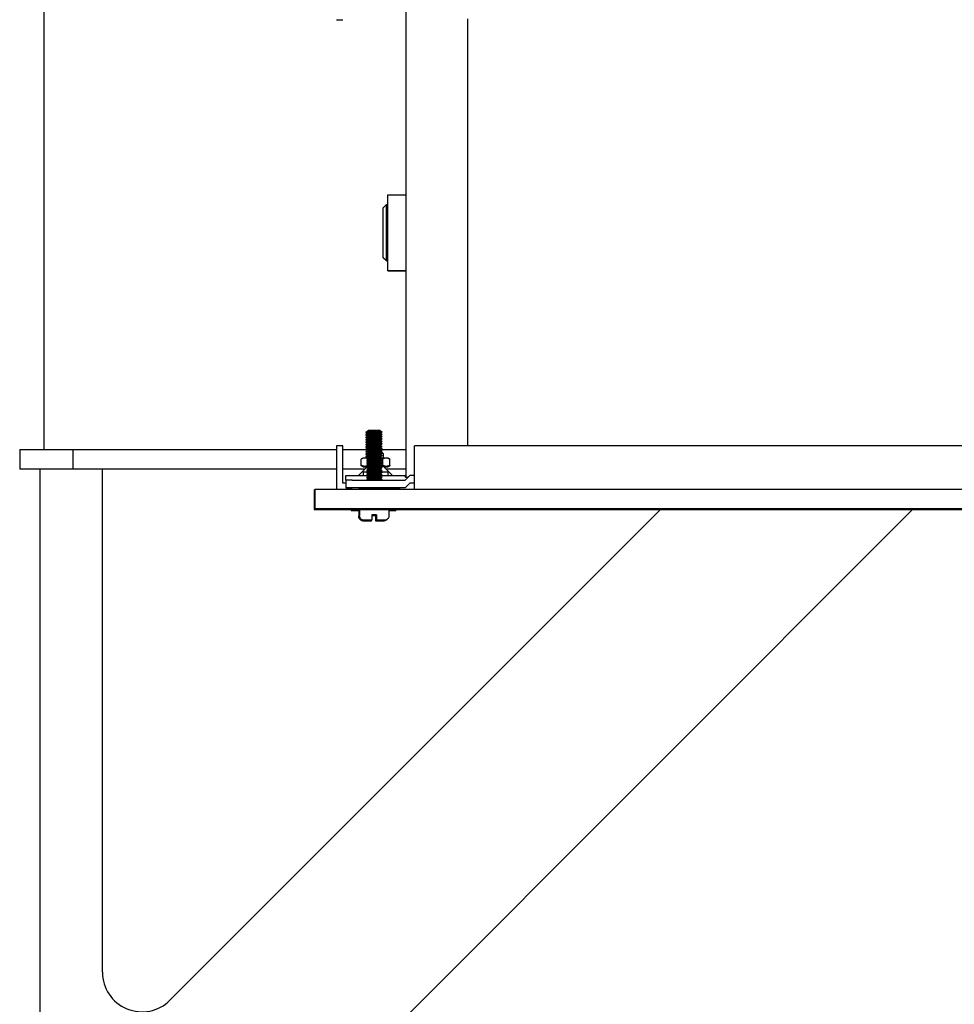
# Model space of a CAD drawing. Extents: x 1 to 669, y 0 to 417.
# Tile 279 of 297: x 583 to 595, y 238 to 250. Entities that reach past the tile are written whole.
import ezdxf

# ---------------------------------------------------------------- set-up
doc = ezdxf.new("R2010")
doc.units = 0
doc.header["$LTSCALE"] = 12
doc.header["$MEASUREMENT"] = 0
doc.layers.get('0').update_dxf_attribs({"linetype": 'CONTINUOUS'})
doc.layers.add('X', color=1, linetype='CONTINUOUS')

msp = doc.modelspace()

# ---------------------------------------------------------------- linework, layer by layer
for p, q in [((583.07869, 244.58826), (583.07869, 251.58826)), ((582.76866, 244.58826), (583.43984, 244.58826)), ((582.76866, 244.58826), (582.76866, 244.33826)), ((583.43984, 244.58826), (586.77341, 244.58826)), ((583.43984, 244.58826), (583.43984, 244.33826)), ((586.85215, 244.58826), (587.14561, 244.58826)), ((587.33561, 244.58826), (587.64742, 244.58826)), ((583.43984, 244.33826), (582.76866, 244.33826)), ((583.0286, 232.80202), (583.0286, 244.33826)), ((586.77341, 244.33826), (583.43984, 244.33826)), ((583.81484, 237.98286), (583.81484, 244.33826)), ((587.12985, 244.33826), (586.85215, 244.33826)), ((587.64742, 244.33826), (587.40121, 244.33826)), ((583.0286, 232.80202), (594.05388, 243.8273)), ((590.86638, 243.8273), (584.66839, 237.62931))]:
    msp.add_line(p, q)
msp.add_arc((584.31484, 237.98286), 0.5, 180, 315)
at = {"layer": 'X'}
for p, q in [((587.64742, 250.42381), (587.64742, 244.23498)), ((586.77341, 250.01782), (586.85215, 250.01782)), ((588.43482, 244.63329), (588.43482, 250.02692)), ((587.42301, 246.8492), (587.42301, 247.80589)), ((587.42301, 247.80589), (587.64742, 247.80589)), ((587.36396, 247.64251), (587.40333, 247.68188)), ((587.36396, 247.12155), (587.36396, 247.64251)), ((587.36396, 247.05081), (587.36396, 247.6384)), ((587.36396, 247.6384), (587.36396, 247.6384)), ((587.40333, 247.0958), (587.40333, 247.68188)), ((587.40333, 247.68188), (587.42301, 247.68188)), ((587.36396, 247.01259), (587.36396, 247.12155)), ((587.40333, 246.97322), (587.40333, 247.0958)), ((587.36396, 247.00848), (587.36396, 247.05081)), ((587.36396, 247.01259), (587.40333, 246.97322)), ((587.36396, 247.00848), (587.40333, 246.96911)), ((587.40333, 246.97322), (587.42301, 246.97322)), ((587.40333, 246.96911), (587.40333, 246.97322)), ((587.40333, 246.96911), (587.42301, 246.96911)), ((587.42301, 246.84509), (587.42301, 246.8492)), ((587.42301, 246.8492), (587.64742, 246.8492)), ((587.42301, 246.84509), (587.64742, 246.84509)), ((587.17339, 244.82566), (587.15479, 244.81263)), ((587.32619, 244.82566), (587.34479, 244.81263)), ((587.15479, 244.80988), (587.14561, 244.80345)), ((587.14561, 244.80345), (587.14561, 244.79923)), ((587.16224, 244.78758), (587.14561, 244.79923)), ((587.15479, 244.77961), (587.14561, 244.77318)), ((587.14561, 244.77318), (587.14561, 244.76895)), ((587.16224, 244.7573), (587.14561, 244.76895)), ((587.15479, 244.74933), (587.14561, 244.7429)), ((587.14561, 244.7429), (587.14561, 244.73868)), ((587.16224, 244.72703), (587.14561, 244.73868)), ((587.15479, 244.71906), (587.14561, 244.71263)), ((587.14561, 244.71263), (587.14561, 244.7084)), ((587.16224, 244.69675), (587.14561, 244.7084)), ((587.15479, 244.81263), (587.15479, 244.80841)), ((587.17339, 244.79538), (587.15479, 244.80841)), ((587.17339, 244.79538), (587.15479, 244.78236)), ((587.15479, 244.78236), (587.15479, 244.77813)), ((587.17339, 244.76511), (587.15479, 244.77813)), ((587.17339, 244.76511), (587.15479, 244.75208)), ((587.15479, 244.75208), (587.15479, 244.74786)), ((587.17339, 244.73483), (587.15479, 244.74786)), ((587.17339, 244.73483), (587.15479, 244.72181)), ((587.15479, 244.72181), (587.15479, 244.71758)), ((587.17339, 244.70456), (587.15479, 244.71758)), ((587.17339, 244.70456), (587.15479, 244.69153)), ((587.32619, 244.79538), (587.34479, 244.80841)), ((587.32619, 244.79538), (587.34479, 244.78236)), ((587.32619, 244.76511), (587.34479, 244.77813)), ((587.32619, 244.76511), (587.34479, 244.75208)), ((587.32619, 244.73483), (587.34479, 244.74786)), ((587.32619, 244.73483), (587.34479, 244.72181)), ((587.32619, 244.70456), (587.34479, 244.71758)), ((587.32619, 244.70456), (587.34479, 244.69153)), ((587.32815, 244.79401), (587.33561, 244.79923)), ((587.32815, 244.76373), (587.33561, 244.76895)), ((587.32815, 244.73346), (587.33561, 244.73868)), ((587.32815, 244.70318), (587.33561, 244.7084)), ((587.33561, 244.80198), (587.33561, 244.79923)), ((587.33561, 244.7717), (587.33561, 244.76895)), ((587.33561, 244.74143), (587.33561, 244.73868)), ((587.33561, 244.71115), (587.33561, 244.7084)), ((587.34479, 244.81263), (587.34479, 244.80841)), ((587.34479, 244.78236), (587.34479, 244.77813)), ((587.34479, 244.75208), (587.34479, 244.74786)), ((587.34479, 244.72181), (587.34479, 244.71758)), ((586.85215, 244.63247), (586.77341, 244.63247)), ((586.77341, 244.63247), (586.77341, 244.08233)), ((586.85215, 244.16003), (586.85215, 244.63247)), ((587.15479, 244.68878), (587.14561, 244.68235)), ((587.14561, 244.68235), (587.14561, 244.67813)), ((587.16224, 244.66648), (587.14561, 244.67813)), ((587.15479, 244.65851), (587.14561, 244.65208)), ((587.14561, 244.65208), (587.14561, 244.64785)), ((587.16224, 244.6362), (587.14561, 244.64785)), ((587.15479, 244.62823), (587.14561, 244.6218)), ((587.14561, 244.6218), (587.14561, 244.61758)), ((587.16224, 244.60593), (587.14561, 244.61758)), ((587.15479, 244.59796), (587.14561, 244.59153)), ((587.14561, 244.59153), (587.14561, 244.5873)), ((587.16224, 244.57565), (587.14561, 244.5873)), ((587.15479, 244.69153), (587.15479, 244.68731)), ((587.17339, 244.67428), (587.15479, 244.68731)), ((587.17339, 244.67428), (587.15479, 244.66126)), ((587.15479, 244.66126), (587.15479, 244.65703)), ((587.17339, 244.64401), (587.15479, 244.65703)), ((587.17339, 244.64401), (587.15479, 244.63098)), ((587.15479, 244.63098), (587.15479, 244.62676)), ((587.17339, 244.61373), (587.15479, 244.62676)), ((587.17339, 244.61373), (587.15479, 244.60071)), ((587.15479, 244.60071), (587.15479, 244.59648)), ((587.17339, 244.58346), (587.15479, 244.59648)), ((587.17339, 244.58346), (587.15479, 244.57043)), ((587.32619, 244.67428), (587.34479, 244.68731)), ((587.32619, 244.67428), (587.34479, 244.66126)), ((587.32619, 244.64401), (587.34479, 244.65703)), ((587.32619, 244.64401), (587.34479, 244.63098)), ((587.32619, 244.61373), (587.34479, 244.62676)), ((587.32619, 244.61373), (587.34479, 244.60071)), ((587.32619, 244.58346), (587.34479, 244.59648)), ((587.32619, 244.58346), (587.34479, 244.57043)), ((587.32815, 244.67291), (587.33561, 244.67813)), ((587.32815, 244.64263), (587.33561, 244.64785)), ((587.32815, 244.61236), (587.33561, 244.61758)), ((587.32815, 244.58208), (587.33561, 244.5873)), ((587.33561, 244.68088), (587.33561, 244.67813)), ((587.33561, 244.6506), (587.33561, 244.64785)), ((587.33561, 244.62033), (587.33561, 244.61758)), ((587.33561, 244.59005), (587.33561, 244.5873)), ((587.34479, 244.69153), (587.34479, 244.68731)), ((587.34479, 244.66126), (587.34479, 244.65703)), ((587.34479, 244.63098), (587.34479, 244.62676)), ((587.34479, 244.60071), (587.34479, 244.59648)), ((587.75766, 244.08233), (587.75766, 244.63329)), ((597.75766, 244.63329), (587.75766, 244.63329)), ((587.08369, 244.38761), (587.08369, 244.46578)), ((587.10805, 244.47984), (587.08384, 244.46587)), ((587.15479, 244.56768), (587.14561, 244.56125)), ((587.14561, 244.56125), (587.14561, 244.55703)), ((587.16224, 244.54538), (587.14561, 244.55703)), ((587.15479, 244.53741), (587.14561, 244.53098)), ((587.14561, 244.53098), (587.14561, 244.52675)), ((587.16224, 244.5151), (587.14561, 244.52675)), ((587.15479, 244.50713), (587.14561, 244.5007)), ((587.14561, 244.5007), (587.14561, 244.49648)), ((587.16224, 244.48483), (587.14561, 244.49648)), ((587.15479, 244.57043), (587.15479, 244.56621)), ((587.17339, 244.55318), (587.15479, 244.56621)), ((587.17339, 244.55318), (587.15479, 244.54016)), ((587.15479, 244.54016), (587.15479, 244.53593)), ((587.17339, 244.52291), (587.15479, 244.53593)), ((587.17339, 244.52291), (587.15479, 244.50988)), ((587.15479, 244.50988), (587.15479, 244.50566)), ((587.17339, 244.49263), (587.15479, 244.50566)), ((587.17339, 244.49263), (587.15479, 244.47961)), ((587.15479, 244.47961), (587.15479, 244.47538)), ((587.17339, 244.46236), (587.15479, 244.47538)), ((587.17339, 244.46236), (587.15479, 244.44933)), ((587.16711, 244.52731), (587.16711, 244.51851)), ((587.16711, 244.49703), (587.16711, 244.48823)), ((587.32619, 244.55318), (587.34479, 244.56621)), ((587.32619, 244.55318), (587.34479, 244.54016)), ((587.32619, 244.52291), (587.34479, 244.53593)), ((587.32619, 244.52291), (587.34479, 244.50988)), ((587.32619, 244.49263), (587.34479, 244.50566)), ((587.32619, 244.49263), (587.34479, 244.47961)), ((587.32619, 244.46236), (587.34479, 244.47538)), ((587.32619, 244.46236), (587.34479, 244.44933)), ((587.32946, 244.55272), (587.33561, 244.55703)), ((587.33561, 244.55978), (587.33561, 244.55703)), ((587.34479, 244.57043), (587.34479, 244.56621)), ((587.34479, 244.54016), (587.34479, 244.53593)), ((587.34479, 244.50988), (587.34479, 244.50566)), ((587.34479, 244.47961), (587.34479, 244.47538)), ((587.34644, 244.55268), (587.36396, 244.53516)), ((587.35645, 244.38774), (587.35645, 244.46591)), ((587.36396, 244.53516), (587.36396, 244.47995)), ((587.42301, 244.47984), (587.44722, 244.46587)), ((587.44738, 244.38761), (587.44738, 244.46578)), ((587.16514, 244.37355), (587.0501, 244.2585)), ((587.08369, 244.38137), (587.08369, 244.38761)), ((587.10805, 244.37354), (587.08384, 244.38752)), ((587.10805, 244.3673), (587.08384, 244.38128)), ((587.15479, 244.44933), (587.15479, 244.44511)), ((587.17339, 244.43208), (587.15479, 244.44511)), ((587.17339, 244.43208), (587.15479, 244.41906)), ((587.15479, 244.41906), (587.15479, 244.41483)), ((587.17339, 244.40181), (587.15479, 244.41483)), ((587.17339, 244.40181), (587.15479, 244.38878)), ((587.15479, 244.38878), (587.15479, 244.38456)), ((587.17339, 244.37153), (587.15479, 244.38456)), ((587.17339, 244.37153), (587.15479, 244.35851)), ((587.15479, 244.35851), (587.15479, 244.35428)), ((587.17339, 244.34126), (587.15479, 244.35428)), ((587.17339, 244.34126), (587.15479, 244.32823)), ((587.15479, 244.32823), (587.15479, 244.32401)), ((587.15817, 244.36658), (587.15728, 244.36721)), ((587.32619, 244.43208), (587.34479, 244.44511)), ((587.32619, 244.43208), (587.34479, 244.41906)), ((587.32619, 244.40181), (587.34479, 244.41483)), ((587.32619, 244.40181), (587.34479, 244.38878)), ((587.32619, 244.37153), (587.34479, 244.38456)), ((587.32619, 244.37153), (587.34479, 244.35851)), ((587.32619, 244.34126), (587.34479, 244.35428)), ((587.32619, 244.34126), (587.34479, 244.32823)), ((587.34479, 244.44933), (587.34479, 244.44511)), ((587.34479, 244.41906), (587.34479, 244.41483)), ((587.34479, 244.38878), (587.34479, 244.38456)), ((587.34479, 244.35851), (587.34479, 244.35428)), ((587.34479, 244.32823), (587.34479, 244.32401)), ((587.36593, 244.37355), (587.48097, 244.2585)), ((587.42301, 244.37354), (587.44722, 244.38752)), ((587.42301, 244.3673), (587.44722, 244.38128)), ((587.44738, 244.38137), (587.44738, 244.38761)), ((586.89152, 244.2585), (587.16186, 244.2585)), ((586.89152, 244.20006), (586.89152, 244.2585)), ((587.10805, 244.30143), (587.10805, 244.2585)), ((587.17339, 244.31098), (587.15479, 244.32401)), ((587.17339, 244.31098), (587.15479, 244.29796)), ((587.15479, 244.29796), (587.15479, 244.29373)), ((587.17339, 244.28071), (587.15479, 244.29373)), ((587.17339, 244.28071), (587.15479, 244.26768)), ((587.15479, 244.26768), (587.15479, 244.26346)), ((587.17339, 244.25043), (587.15479, 244.26346)), ((587.17339, 244.25043), (587.15479, 244.23741)), ((587.15479, 244.23741), (587.15479, 244.23318)), ((587.17339, 244.22016), (587.15479, 244.23318)), ((587.17339, 244.22016), (587.15479, 244.20713)), ((587.15479, 244.20713), (587.15479, 244.20291)), ((587.32619, 244.31098), (587.34479, 244.32401)), ((587.32619, 244.31098), (587.34479, 244.29796)), ((587.32619, 244.28071), (587.34479, 244.29373)), ((587.32619, 244.28071), (587.34479, 244.26768)), ((587.32619, 244.25043), (587.34479, 244.26346)), ((587.32619, 244.25043), (587.34479, 244.23741)), ((587.32619, 244.22016), (587.34479, 244.23318)), ((587.32619, 244.22016), (587.34479, 244.20713)), ((587.33772, 244.2585), (587.63955, 244.2585)), ((587.34479, 244.29796), (587.34479, 244.29373)), ((587.34479, 244.26768), (587.34479, 244.26346)), ((587.34479, 244.23741), (587.34479, 244.23318)), ((587.34479, 244.20713), (587.34479, 244.20291)), ((587.42301, 244.30143), (587.42301, 244.2585)), ((587.6986, 244.25918), (587.63955, 244.20012)), ((587.75766, 244.25918), (587.6986, 244.25918)), ((586.50041, 244.08233), (586.48998, 244.0719)), ((586.50041, 244.08233), (586.50041, 243.83773)), ((599.00041, 244.08233), (586.50041, 244.08233)), ((586.89152, 244.16003), (586.85215, 244.16003)), ((586.89152, 244.20006), (586.89152, 244.10163)), ((586.89152, 244.10107), (586.89152, 244.10163)), ((587.17051, 244.10107), (586.89152, 244.10107)), ((586.97026, 244.20012), (587.63955, 244.20012)), ((587.63955, 244.1017), (586.97026, 244.1017)), ((587.15876, 244.20012), (587.15479, 244.20291)), ((587.17339, 244.09906), (587.15479, 244.08603)), ((587.15479, 244.08603), (587.15479, 244.08233)), ((587.1585, 244.10123), (587.1703, 244.10122)), ((587.17339, 244.09906), (587.16983, 244.10155)), ((587.32619, 244.09906), (587.32976, 244.10156)), ((587.32619, 244.09906), (587.34479, 244.08603)), ((587.58387, 244.10107), (587.32907, 244.10107)), ((587.32917, 244.10115), (587.34517, 244.10114)), ((587.34081, 244.20012), (587.34479, 244.20291)), ((587.34479, 244.08603), (587.34479, 244.08233)), ((587.55991, 244.10132), (587.45377, 244.10147)), ((587.6986, 244.16075), (587.63955, 244.1017)), ((587.69525, 244.15678), (587.63955, 244.10112)), ((587.63955, 244.1017), (587.63955, 244.10112)), ((587.75766, 244.16075), (587.6986, 244.16075)), ((587.6986, 244.16075), (587.6986, 244.16013)), ((587.75766, 244.16013), (587.6986, 244.16013)), ((586.48998, 244.0719), (586.48998, 243.8273)), ((586.50041, 243.83773), (586.48998, 243.8273)), ((599.00041, 243.83773), (586.50041, 243.83773)), ((586.96879, 243.83711), (586.96879, 243.82566)), ((587.53079, 243.83711), (587.53079, 243.82566)), ((597.96878, 243.83689), (587.53079, 243.8369)), ((586.48998, 243.8273), (586.95961, 243.8273)), ((586.95961, 243.82793), (586.95961, 243.81648)), ((587.05411, 243.81648), (587.05411, 243.74448)), ((587.06329, 243.82566), (587.06329, 243.75366)), ((587.21994, 243.76081), (587.21994, 243.75381)), ((587.27046, 243.75133), (587.27076, 243.75163)), ((587.27046, 243.75133), (587.27046, 243.74433)), ((587.27076, 243.74463), (587.27076, 243.75163)), ((587.27964, 243.7605), (587.27994, 243.76081)), ((587.27964, 243.7605), (587.27964, 243.7535)), ((587.27994, 243.75381), (587.27994, 243.76081)), ((587.43629, 243.82566), (587.43629, 243.75366)), ((587.52161, 243.8256), (587.52161, 243.81648)), ((587.53079, 243.82814), (597.96878, 243.82813)), ((587.53079, 243.8273), (597.95961, 243.8273)), ((587.21071, 243.68358), (587.21051, 243.68338)), ((587.21989, 243.69276), (587.21969, 243.69256)), ((587.27051, 243.68338), (587.27071, 243.68358)), ((587.27969, 243.69256), (587.27989, 243.69276))]:
    msp.add_line(p, q, dxfattribs=at)
for centre, major_axis, ratio, start_param, end_param in [((587.24979, 244.82566), (0.0764, 0), 0.00083443, 0.00119169, 3.14040096), ((587.24061, 244.79923), (-0.095, 0), 0.00083443, -0.69794717, 0.00119169), ((587.24061, 244.76895), (-0.095, 0), 0.00083443, -0.69794717, 0.00119169), ((587.24061, 244.73868), (-0.095, 0), 0.00083443, -0.69794717, 0.00119169), ((587.24061, 244.7084), (-0.095, 0), 0.00083443, -0.69794717, 0.00119169), ((587.24061, 244.80345), (-0.095, 0), 0.00083443, -0.5923841, -0.00083443), ((587.24061, 244.80345), (-0.095, 0), 0.00000017, -0.00000017, 0.00083426), ((587.24061, 244.77318), (-0.095, 0), 0.00083443, -0.5923841, -0.00083443), ((587.24061, 244.77318), (-0.095, 0), 0.00000017, -0.00000017, 0.00083426), ((587.24061, 244.7429), (-0.095, 0), 0.00083443, -0.5923841, -0.00083443), ((587.24061, 244.7429), (-0.095, 0), 0.00000017, -0.00000017, 0.00083426), ((587.24061, 244.71263), (-0.095, 0), 0.00083443, -0.5923841, -0.00083443), ((587.24061, 244.71263), (-0.095, 0), 0.00000017, -0.00000017, 0.00083426), ((587.24979, 244.80841), (0.095, 0), 0.00083443, -0.00083443, 3.14278434), ((587.24979, 244.77813), (0.095, 0), 0.00083443, -0.00083443, 3.14278434), ((587.24979, 244.74786), (0.095, 0), 0.00083443, -0.00083443, 3.14278434), ((587.24979, 244.71758), (0.095, 0), 0.00083443, -0.00083443, 3.14278434), ((587.24979, 244.81263), (0.095, 0), 0.00083443, 0, 3.14075822), ((587.24979, 244.81263), (-0.095, 0), 0.00000017, -0.00000017, 0.00083426), ((587.24979, 244.78236), (0.095, 0), 0.00083443, 0, 3.14075822), ((587.24979, 244.78236), (-0.095, 0), 0.00000017, -0.00000017, 0.00083426), ((587.24979, 244.75208), (0.095, 0), 0.00083443, 0, 3.14075822), ((587.24979, 244.75208), (-0.095, 0), 0.00000017, -0.00000017, 0.00083426), ((587.24979, 244.72181), (0.095, 0), 0.00083443, 0, 3.14075822), ((587.24979, 244.72181), (-0.095, 0), 0.00000017, -0.00000017, 0.00083426), ((587.24979, 244.79538), (0.0764, 0), 0.00083443, 0.00119169, 3.14040096), ((587.24979, 244.76511), (0.0764, 0), 0.00083443, 0.00119169, 3.14040096), ((587.24979, 244.73483), (0.0764, 0), 0.00083443, 0.00119169, 3.14040096), ((587.24979, 244.70456), (0.0764, 0), 0.00083443, 0.00119169, 3.14040096), ((587.24061, 244.79923), (0.095, 0), 0.00083443, -0.00083443, 0.28744431), ((587.24061, 244.76895), (0.095, 0), 0.00083443, -0.00083443, 0.28744431), ((587.24061, 244.73868), (0.095, 0), 0.00083443, -0.00083443, 0.28744431), ((587.24061, 244.7084), (0.095, 0), 0.00083443, -0.00083443, 0.28744431), ((587.24061, 244.79923), (0.095, 0), 0.00000007, -0.00000011, 0.00035715), ((587.24061, 244.76895), (0.095, 0), 0.00000007, -0.00000011, 0.00035715), ((587.24061, 244.73868), (0.095, 0), 0.00000007, -0.00000011, 0.00035715), ((587.24061, 244.7084), (0.095, 0), 0.00000007, -0.00000011, 0.00035715), ((587.24979, 244.80841), (0.095, 0), 0.00000007, -0.00000011, 0.00035715), ((587.24979, 244.77813), (0.095, 0), 0.00000007, -0.00000011, 0.00035715), ((587.24979, 244.74786), (0.095, 0), 0.00000007, -0.00000011, 0.00035715), ((587.24979, 244.71758), (0.095, 0), 0.00000007, -0.00000011, 0.00035715), ((587.24061, 244.67813), (-0.095, 0), 0.00083443, -0.69794717, 0.00119169), ((587.24061, 244.64785), (-0.095, 0), 0.00083443, -0.69794717, 0.00119169), ((587.24061, 244.61758), (-0.095, 0), 0.00083443, -0.69794717, 0.00119169), ((587.24061, 244.5873), (-0.095, 0), 0.00083443, -0.69794717, 0.00119169), ((587.24061, 244.68235), (-0.095, 0), 0.00083443, -0.5923841, -0.00083443), ((587.24061, 244.68235), (-0.095, 0), 0.00000017, -0.00000017, 0.00083426), ((587.24061, 244.65208), (-0.095, 0), 0.00083443, -0.5923841, -0.00083443), ((587.24061, 244.65208), (-0.095, 0), 0.00000017, -0.00000017, 0.00083426), ((587.24061, 244.6218), (-0.095, 0), 0.00083443, -0.5923841, -0.00083443), ((587.24061, 244.6218), (-0.095, 0), 0.00000017, -0.00000017, 0.00083426), ((587.24061, 244.59153), (-0.095, 0), 0.00083443, -0.5923841, -0.00083443), ((587.24061, 244.59153), (-0.095, 0), 0.00000017, -0.00000017, 0.00083426), ((587.24979, 244.68731), (0.095, 0), 0.00083443, -0.00083443, 3.14278434), ((587.24979, 244.65703), (0.095, 0), 0.00083443, -0.00083443, 3.14278434), ((587.24979, 244.62676), (0.095, 0), 0.00083443, -0.00083443, 3.14278434), ((587.24979, 244.59648), (0.095, 0), 0.00083443, -0.00083443, 3.14278434), ((587.24979, 244.69153), (0.095, 0), 0.00083443, 0, 3.14075822), ((587.24979, 244.69153), (-0.095, 0), 0.00000017, -0.00000017, 0.00083426), ((587.24979, 244.66126), (0.095, 0), 0.00083443, 0, 3.14075822), ((587.24979, 244.66126), (-0.095, 0), 0.00000017, -0.00000017, 0.00083426), ((587.24979, 244.63098), (0.095, 0), 0.00083443, 0, 3.14075822), ((587.24979, 244.63098), (-0.095, 0), 0.00000017, -0.00000017, 0.00083426), ((587.24979, 244.60071), (0.095, 0), 0.00083443, 0, 3.14075822), ((587.24979, 244.60071), (-0.095, 0), 0.00000017, -0.00000017, 0.00083426), ((587.24979, 244.67428), (0.0764, 0), 0.00083443, 0.00119169, 3.14040096), ((587.24979, 244.64401), (0.0764, 0), 0.00083443, 0.00119169, 3.14040096), ((587.24979, 244.61373), (0.0764, 0), 0.00083443, 0.00119169, 3.14040096), ((587.24979, 244.58346), (0.0764, 0), 0.00083443, 0.00119169, 3.14040096), ((587.24061, 244.67813), (0.095, 0), 0.00083443, -0.00083443, 0.28744431), ((587.24061, 244.64785), (0.095, 0), 0.00083443, -0.00083443, 0.28744431), ((587.24061, 244.61758), (0.095, 0), 0.00083443, -0.00083443, 0.28744431), ((587.24061, 244.5873), (0.095, 0), 0.00083443, -0.00083443, 0.28744431), ((587.24061, 244.67813), (0.095, 0), 0.00000007, -0.00000011, 0.00035715), ((587.24061, 244.64785), (0.095, 0), 0.00000007, -0.00000011, 0.00035715), ((587.24061, 244.61758), (0.095, 0), 0.00000007, -0.00000011, 0.00035715), ((587.24061, 244.5873), (0.095, 0), 0.00000007, -0.00000011, 0.00035715), ((587.24979, 244.68731), (0.095, 0), 0.00000007, -0.00000011, 0.00035715), ((587.24979, 244.65703), (0.095, 0), 0.00000007, -0.00000011, 0.00035715), ((587.24979, 244.62676), (0.095, 0), 0.00000007, -0.00000011, 0.00035715), ((587.24979, 244.59648), (0.095, 0), 0.00000007, -0.00000011, 0.00035715), ((587.26553, 244.47984), (-0.15748, 0), 0.00083443, -0.52359878, -0.00144528), ((587.26553, 244.47984), (-0.15748, 0), 0.00083443, -0.79506451, -0.52359878), ((587.24061, 244.55703), (-0.095, 0), 0.00083443, -0.69794717, 0.00119169), ((587.24061, 244.52675), (-0.095, 0), 0.00083443, -0.68612308, 0.00119169), ((587.24061, 244.49648), (-0.095, 0), 0.00083443, -0.68612308, 0.00119169), ((587.24061, 244.56125), (-0.095, 0), 0.00083443, -0.5923841, -0.00083443), ((587.24061, 244.56125), (-0.095, 0), 0.00000017, -0.00000017, 0.00083426), ((587.24061, 244.53098), (-0.095, 0), 0.00083443, -0.5923841, -0.00083443), ((587.24061, 244.53098), (-0.095, 0), 0.00000017, -0.00000017, 0.00083426), ((587.24061, 244.5007), (-0.095, 0), 0.00083443, -0.5923841, -0.00083443), ((587.24061, 244.5007), (-0.095, 0), 0.00000017, -0.00000017, 0.00083426), ((587.24979, 244.56621), (0.095, 0), 0.00083443, -0.00083443, 3.14278434), ((587.24979, 244.53593), (0.095, 0), 0.00083443, -0.00083443, 3.14278434), ((587.24979, 244.50566), (0.095, 0), 0.00083443, -0.00083443, 3.14278434), ((587.24979, 244.47538), (0.095, 0), 0.00083443, -0.00083443, 3.14278434), ((587.24979, 244.57043), (0.095, 0), 0.00083443, 0, 3.14075822), ((587.24979, 244.57043), (-0.095, 0), 0.00000017, -0.00000017, 0.00083426), ((587.24979, 244.54016), (0.095, 0), 0.00083443, 0, 3.14075822), ((587.24979, 244.54016), (-0.095, 0), 0.00000017, -0.00000017, 0.00083426), ((587.24979, 244.50988), (0.095, 0), 0.00083443, 0, 3.14075822), ((587.24979, 244.50988), (-0.095, 0), 0.00000017, -0.00000017, 0.00083426), ((587.24979, 244.47961), (0.095, 0), 0.00083443, 0, 3.14075822), ((587.24979, 244.47961), (-0.095, 0), 0.00000017, -0.00000017, 0.00083426), ((587.24979, 244.55318), (0.0764, 0), 0.00083443, 0.00119169, 3.14040096), ((587.24979, 244.52291), (0.0764, 0), 0.00083443, 0.00119169, 3.14040096), ((587.24979, 244.49263), (0.0764, 0), 0.00083443, 0.00119169, 3.14040096), ((587.24979, 244.46236), (0.0764, 0), 0.00083443, 0.00119169, 3.14040096), ((587.26553, 244.55268), (0.08091, 0), 0.00083443, 0.00083443, 0.71082406), ((587.24061, 244.55703), (0.095, 0), 0.00083443, -0.00083443, 0.28744431), ((587.24061, 244.55703), (0.095, 0), 0.00000007, -0.00000011, 0.00035715), ((587.26553, 244.53516), (0.09843, 0), 0.00083443, 0, 0.65218612), ((587.26553, 244.47984), (-0.15748, 0), 0.00083443, -2.61799388, -2.09451768), ((587.24979, 244.56621), (0.095, 0), 0.00000007, -0.00000011, 0.00035715), ((587.24979, 244.53593), (0.095, 0), 0.00000007, -0.00000011, 0.00035715), ((587.24979, 244.50566), (0.095, 0), 0.00000007, -0.00000011, 0.00035715), ((587.24979, 244.47538), (0.095, 0), 0.00000007, -0.00000011, 0.00035715), ((587.26553, 244.47984), (0.15748, 0), 0.00083443, 0.00144528, 0.52359878), ((587.26553, 244.37355), (-0.15748, 0), 0.00083443, -0.52359878, 0.52359878), ((587.26553, 244.3673), (-0.15748, 0), 0.00083443, -0.52359878, 0.52359878), ((587.26553, 244.37355), (-0.15748, 0), 0.00083443, -0.92188843, -0.52359878), ((587.26553, 244.37355), (0.15748, 0), 0.00083443, -2.61799388, -2.26287979), ((587.26553, 244.3673), (-0.15748, 0), 0.00083443, -0.82776793, -0.52359878), ((587.26553, 244.3673), (0.15748, 0), 0.00083443, -2.61799388, -2.31549359), ((587.24979, 244.44511), (0.095, 0), 0.00083443, -0.00083443, 3.14278434), ((587.24979, 244.41483), (0.095, 0), 0.00083443, -0.00083443, 3.14278434), ((587.24979, 244.38456), (0.095, 0), 0.00083443, -0.00083443, 3.14278434), ((587.24979, 244.35428), (0.095, 0), 0.00083443, -0.00083443, 3.14278434), ((587.24979, 244.44933), (0.095, 0), 0.00083443, 0, 3.14075822), ((587.24979, 244.44933), (-0.095, 0), 0.00000017, -0.00000017, 0.00083426), ((587.24979, 244.41906), (0.095, 0), 0.00083443, 0, 3.14075822), ((587.24979, 244.41906), (-0.095, 0), 0.00000017, -0.00000017, 0.00083426), ((587.24979, 244.38878), (0.095, 0), 0.00083443, 0, 3.14075822), ((587.24979, 244.38878), (-0.095, 0), 0.00000017, -0.00000017, 0.00083426), ((587.24979, 244.35851), (0.095, 0), 0.00083443, 0, 3.14075822), ((587.24979, 244.35851), (-0.095, 0), 0.00000017, -0.00000017, 0.00083426), ((587.24979, 244.32823), (0.095, 0), 0.00083443, 0, 3.14075822), ((587.24979, 244.32823), (-0.095, 0), 0.00000017, -0.00000017, 0.00083426), ((587.26553, 244.37355), (-0.10039, 0), 0.00083443, -0.32752434, -0.00083443), ((587.24979, 244.43208), (0.0764, 0), 0.00083443, 0.00119169, 3.14040096), ((587.24979, 244.40181), (0.0764, 0), 0.00083443, 0.00119169, 3.14040096), ((587.24979, 244.37153), (0.0764, 0), 0.00083443, 0.00119169, 3.14040096), ((587.24979, 244.34126), (0.0764, 0), 0.00083443, 0.00119169, 3.14040096), ((587.26553, 244.37355), (0.10039, 0), 0.00083443, 0.00083443, 0.88442948), ((587.26553, 244.37355), (-0.15748, 0), 0.00083443, -2.61799388, -1.98723454), ((587.24979, 244.44511), (0.095, 0), 0.00000007, -0.00000011, 0.00035715), ((587.24979, 244.41483), (0.095, 0), 0.00000007, -0.00000011, 0.00035715), ((587.24979, 244.38456), (0.095, 0), 0.00000007, -0.00000011, 0.00035715), ((587.24979, 244.35428), (0.095, 0), 0.00000007, -0.00000011, 0.00035715), ((587.26553, 244.37355), (0.15748, 0), 0.00083443, -0.87871286, -0.52359878), ((587.26553, 244.3673), (-0.15748, 0), 0.00083443, -2.61799388, -2.31382473), ((587.26553, 244.3673), (0.15748, 0), 0.00083443, -0.82609906, -0.52359878), ((587.26553, 244.37355), (0.15748, 0), 0.00083443, -0.52359878, 0.52359878), ((587.26553, 244.3673), (0.15748, 0), 0.00083443, -0.52359878, 0.52359878), ((587.26553, 244.30143), (-0.15748, 0), 0.00083443, -0.83546467, 0), ((587.24979, 244.32401), (0.095, 0), 0.00083443, -0.00083443, 3.14278434), ((587.24979, 244.29373), (0.095, 0), 0.00083443, -0.00083443, 3.14278434), ((587.24979, 244.26346), (0.095, 0), 0.00083443, -0.00083443, 3.14278434), ((587.24979, 244.23318), (0.095, 0), 0.00083443, -0.00083443, 3.14278434), ((587.24979, 244.20291), (0.095, 0), 0.00083443, -0.00083443, 3.14278434), ((587.24979, 244.29796), (0.095, 0), 0.00083443, 0, 3.14075822), ((587.24979, 244.29796), (-0.095, 0), 0.00000017, -0.00000017, 0.00083426), ((587.24979, 244.26768), (0.095, 0), 0.00083443, 0, 3.14075822), ((587.24979, 244.26768), (-0.095, 0), 0.00000017, -0.00000017, 0.00083426), ((587.24979, 244.23741), (0.095, 0), 0.00083443, 0, 3.14075822), ((587.24979, 244.23741), (-0.095, 0), 0.00000017, -0.00000017, 0.00083426), ((587.24979, 244.20713), (0.095, 0), 0.00083443, 0, 3.14075822), ((587.24979, 244.20713), (-0.095, 0), 0.00000017, -0.00000017, 0.00083426), ((587.24979, 244.31098), (0.0764, 0), 0.00083443, 0.00119169, 3.14040096), ((587.24979, 244.28071), (0.0764, 0), 0.00083443, 0.00119169, 3.14040096), ((587.24979, 244.25043), (0.0764, 0), 0.00083443, 0.00119169, 3.14040096), ((587.24979, 244.22016), (0.0764, 0), 0.00083443, 0.00119169, 3.14040096), ((587.26553, 244.30143), (0.15748, 0), 0.00083443, 0, 1.0806963), ((587.24979, 244.32401), (0.095, 0), 0.00000007, -0.00000011, 0.00035715), ((587.24979, 244.29373), (0.095, 0), 0.00000007, -0.00000011, 0.00035715), ((587.24979, 244.26346), (0.095, 0), 0.00000007, -0.00000011, 0.00035715), ((587.24979, 244.23318), (0.095, 0), 0.00000007, -0.00000011, 0.00035715), ((587.6986, 244.2585), (-0.05906, 0), 0.99916516, -0.00000041, 0.05567009), ((586.97026, 244.20006), (-0.07874, 0), 0.00083443, -1.57079633, 0), ((587.26553, 244.10139), (-0.21654, 0), 0.00083443, -2.62456958, 1.05377325), ((587.24979, 244.08603), (0.095, 0), 0.00083443, 0, 3.14075822), ((587.24979, 244.08603), (-0.095, 0), 0.00000017, -0.00000017, 0.00083426), ((587.24979, 244.09906), (0.0764, 0), 0.00083443, 0.00119169, 3.14040096), ((587.24979, 244.20291), (0.095, 0), 0.00000007, -0.00000011, 0.00035715), ((587.42301, 244.10125), (0.15748, 0), 0.00083443, -2.0878194, 0.51702307), ((587.24979, 243.82566), (0.281, 0), 0.00083443, -0.8450404, 3.98663305), ((587.24061, 243.81648), (-0.281, 0), 0.00083443, -0.88790767, 0.8450404), ((587.24061, 243.81648), (-0.1865, 0), 0.00083443, -0.31503908, 0), ((587.24979, 243.82566), (0.1865, 0), 0.00083443, 0, 3.14159265), ((587.24061, 243.81648), (0.281, 0), 0.00083443, -0.8004754, 0.8004754)]:
    msp.add_ellipse(centre, major_axis=major_axis, ratio=ratio, start_param=start_param, end_param=end_param, dxfattribs=at)
at = {"layer": 'X', "extrusion": (2.4301e-16, 3.41305e-25, -1)}
msp.add_ellipse((586.97026, 244.10163), major_axis=(-0.07874, 0), ratio=0.00083443, start_param=0, end_param=1.57079633, dxfattribs=at)
at = {"layer": 'X', "extrusion": (2.68532e-16, -2.31053e-14, -1)}
msp.add_ellipse((587.52819, 244.10117), major_axis=(-0.11136, 0.00005), ratio=0.00072264, start_param=-3.14159296, end_param=-2.0943954, dxfattribs=at)
at = {"layer": 'X', "extrusion": (2.43035e-16, -5.99139e-21, -1)}
msp.add_ellipse((587.6986, 244.16008), major_axis=(-0.05906, -0.05906), ratio=0.00041722, start_param=1.51554303, end_param=1.57121352, dxfattribs=at)
at = {"layer": 'X', "extrusion": (2.38721e-16, 4.63818e-14, -1)}
for centre, major_axis, end_param in [((587.24979, 243.76066), (0.1865, 0), -1.40840208), ((587.24061, 243.75148), (-0.1865, 0), -1.5699619), ((587.24979, 243.76066), (-0.1865, 0), -1.5699619)]:
    msp.add_ellipse(centre, major_axis=major_axis, ratio=0.00083443, start_param=-1.73152172, end_param=end_param, dxfattribs=at)
at = {"layer": 'X', "extrusion": (2.43001e-16, -2.43001e-16, -1)}
for centre, end_param in [((587.24979, 243.76066), -1.41007094), ((587.24061, 243.75148), -1.45974945)]:
    msp.add_ellipse(centre, major_axis=(-0.1865, 0), ratio=0.00083443, start_param=-1.5699619, end_param=end_param, dxfattribs=at)
at = {"layer": 'X', "extrusion": (2.40349e-16, 3.2118e-14, -1)}
msp.add_ellipse((587.24061, 243.75148), major_axis=(0.1865, 0), ratio=0.00083443, start_param=-1.68184315, end_param=-1.40840208, dxfattribs=at)
at = {"layer": 'X'}
for points, weights in [([(587.12915, 244.47991), (587.10805, 244.47988), (587.08369, 244.46578)], [1.80107349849, 1.80107349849, 1.67176223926]), ([(587.15518, 244.47511), (587.14183, 244.47993), (587.12915, 244.47991)], [1.75440047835, 1.80107349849, 1.80107349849]), ([(587.35645, 244.46591), (587.34711, 244.46861), (587.33819, 244.47076)], [1.67176223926, 1.69510608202, 1.71423579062]), ([(587.40191, 244.47991), (587.38082, 244.47994), (587.35645, 244.46591)], [1.80107349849, 1.80107349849, 1.67176223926]), ([(587.44738, 244.46578), (587.42301, 244.47988), (587.40191, 244.47991)], [1.67176223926, 1.80107349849, 1.80107349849]), ([(587.12915, 244.37361), (587.10805, 244.37358), (587.08369, 244.38761)], [1.80107349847, 1.80107349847, 1.67176223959]), ([(587.08369, 244.38761), (587.08377, 244.38757), (587.08384, 244.38752)], [1.67176223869, 1.67213594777, 1.67250857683]), ([(587.12915, 244.36737), (587.10805, 244.36734), (587.08369, 244.38137)], [1.80107349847, 1.80107349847, 1.67176223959]), ([(587.08369, 244.38137), (587.08377, 244.38132), (587.08384, 244.38128)], [1.67176223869, 1.67213594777, 1.67250857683]), ([(587.16046, 244.38058), (587.14423, 244.37363), (587.12915, 244.37361)], [1.73499182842, 1.80107349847, 1.80107349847]), ([(587.15832, 244.37345), (587.14327, 244.36739), (587.12915, 244.36737)], [1.74319445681, 1.80107349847, 1.80107349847]), ([(587.35645, 244.38774), (587.35051, 244.38603), (587.34476, 244.38453)], [1.67176223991, 1.68652411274, 1.69960080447]), ([(587.40191, 244.37361), (587.38082, 244.37364), (587.35645, 244.38774)], [1.80107349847, 1.80107349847, 1.67176223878]), ([(587.40191, 244.36737), (587.3878, 244.36739), (587.37275, 244.37345)], [1.80107349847, 1.80107349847, 1.74319445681]), ([(587.44738, 244.38761), (587.42301, 244.37358), (587.40191, 244.37361)], [1.67176223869, 1.80107349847, 1.80107349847]), ([(587.44738, 244.38137), (587.42301, 244.36734), (587.40191, 244.36737)], [1.67176223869, 1.80107349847, 1.80107349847]), ([(587.44722, 244.38752), (587.4473, 244.38757), (587.44738, 244.38761)], [1.67250857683, 1.67213594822, 1.67176223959]), ([(587.44722, 244.38128), (587.4473, 244.38132), (587.44738, 244.38137)], [1.67250857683, 1.67213594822, 1.67176223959])]:
    msp.add_rational_spline(points, weights, degree=2, dxfattribs=at)
for points, knots in [([(587.68606, 244.24663), (587.68195, 244.24315), (587.67775, 244.23994), (587.67101, 244.23585), (587.66799, 244.23431), (587.66212, 244.23223), (587.65928, 244.2317), (587.65441, 244.2317), (587.65203, 244.23222), (587.64798, 244.2343), (587.64631, 244.23583), (587.64172, 244.24181), (587.64006, 244.24861), (587.63964, 244.25522)], [-0.84797841, -0.84797841, -0.84797841, -0.84797841, -0.80960237, -0.80960237, -0.783348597, -0.783348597, -0.757094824, -0.757094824, -0.73084105, -0.73084105, -0.704587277, -0.704587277, -0.636126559, -0.636126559, -0.636126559, -0.636126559]), ([(587.21051, 243.68338), (587.19733, 243.68338), (587.18451, 243.68338), (587.16182, 243.6834), (587.15161, 243.6834), (587.13475, 243.68342), (587.12791, 243.68343), (587.12075, 243.68345), (587.11886, 243.68345), (587.11672, 243.68346), (587.11611, 243.68346), (587.11521, 243.68347), (587.11491, 243.68347), (587.11428, 243.68348), (587.11409, 243.68348), (587.1136, 243.6835), (587.1134, 243.6835), (587.11296, 243.68352), (587.11274, 243.68352), (587.11223, 243.68355), (587.11195, 243.68356), (587.11105, 243.68361), (587.11039, 243.68366), (587.10896, 243.68378), (587.10817, 243.68387), (587.10526, 243.68424), (587.10314, 243.68463), (587.09625, 243.68626), (587.09155, 243.688), (587.08142, 243.69321), (587.07609, 243.69715), (587.06703, 243.70639), (587.06319, 243.71181), (587.05749, 243.72344), (587.05555, 243.7298), (587.0543, 243.73895), (587.05411, 243.74172), (587.05411, 243.74448)], [0, 0, 0, 0, 0.040735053, 0.040735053, 0.080740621, 0.080740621, 0.120810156, 0.120810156, 0.140765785, 0.140765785, 0.151227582, 0.151227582, 0.159069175, 0.159069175, 0.162015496, 0.162015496, 0.163430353, 0.163430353, 0.164443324, 0.164443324, 0.1654566, 0.1654566, 0.167491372, 0.167491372, 0.169877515, 0.169877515, 0.176336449, 0.176336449, 0.191130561, 0.191130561, 0.210517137, 0.210517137, 0.229952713, 0.229952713, 0.249389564, 0.249389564, 0.257669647, 0.257669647, 0.257669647, 0.257669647]), ([(587.21969, 243.69256), (587.2065, 243.69256), (587.19369, 243.69256), (587.171, 243.69258), (587.16079, 243.69258), (587.14393, 243.6926), (587.13708, 243.69261), (587.12993, 243.69263), (587.12804, 243.69263), (587.1259, 243.69264), (587.12529, 243.69264), (587.12439, 243.69265), (587.12409, 243.69265), (587.12346, 243.69266), (587.12327, 243.69266), (587.12278, 243.69267), (587.12258, 243.69268), (587.12214, 243.69269), (587.12192, 243.6927), (587.12141, 243.69272), (587.12113, 243.69274), (587.12023, 243.69279), (587.11957, 243.69284), (587.11814, 243.69296), (587.11735, 243.69305), (587.11444, 243.69342), (587.11231, 243.69381), (587.10542, 243.69544), (587.10073, 243.69717), (587.0906, 243.70239), (587.08527, 243.70633), (587.07621, 243.71556), (587.07237, 243.72099), (587.06667, 243.73262), (587.06473, 243.73898), (587.06348, 243.74813), (587.06329, 243.7509), (587.06329, 243.75366)], [0, 0, 0, 0, 0.040735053, 0.040735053, 0.080740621, 0.080740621, 0.120810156, 0.120810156, 0.140765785, 0.140765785, 0.151227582, 0.151227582, 0.159069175, 0.159069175, 0.162015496, 0.162015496, 0.163430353, 0.163430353, 0.164443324, 0.164443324, 0.1654566, 0.1654566, 0.167491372, 0.167491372, 0.169877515, 0.169877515, 0.176336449, 0.176336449, 0.191130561, 0.191130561, 0.210517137, 0.210517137, 0.229952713, 0.229952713, 0.249389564, 0.249389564, 0.257669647, 0.257669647, 0.257669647, 0.257669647]), ([(587.21994, 243.75381), (587.21994, 243.74629), (587.21994, 243.73743), (587.21994, 243.72351), (587.21993, 243.71598), (587.21992, 243.70533), (587.21992, 243.70033), (587.2199, 243.69454), (587.2199, 243.69277), (587.21989, 243.69276)], [0, 0, 0, 0, 0.05733322, 0.05733322, 0.115055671, 0.115055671, 0.172890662, 0.172890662, 0.231870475, 0.231870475, 0.231870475, 0.231870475]), ([(587.27046, 243.74433), (587.27046, 243.73684), (587.27046, 243.72803), (587.27046, 243.71417), (587.27047, 243.70668), (587.27048, 243.69601), (587.27048, 243.69097), (587.27049, 243.68514), (587.2705, 243.68337), (587.27051, 243.68338)], [0, 0, 0, 0, 0.057048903, 0.057048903, 0.114481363, 0.114481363, 0.172598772, 0.172598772, 0.231870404, 0.231870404, 0.231870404, 0.231870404]), ([(587.41359, 243.70618), (587.40993, 243.70165), (587.40559, 243.69762), (587.39549, 243.69063), (587.38949, 243.68777), (587.38021, 243.68504), (587.37705, 243.68438), (587.37261, 243.68381), (587.3713, 243.68369), (587.36977, 243.68359), (587.36945, 243.68357), (587.36894, 243.68354), (587.36873, 243.68353), (587.36826, 243.68352), (587.36803, 243.68351), (587.36763, 243.6835), (587.36747, 243.68349), (587.3671, 243.68348), (587.36694, 243.68348), (587.36642, 243.68347), (587.36617, 243.68347), (587.36498, 243.68346), (587.36382, 243.68346), (587.36002, 243.68345), (587.35706, 243.68344), (587.34726, 243.68342), (587.33899, 243.68341), (587.31973, 243.6834), (587.30858, 243.68339), (587.28831, 243.68338), (587.27951, 243.68338), (587.27051, 243.68338)], [0.041233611, 0.041233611, 0.041233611, 0.041233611, 0.05864458, 0.05864458, 0.078081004, 0.078081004, 0.08768236, 0.08768236, 0.0915779, 0.0915779, 0.09263514, 0.09263514, 0.093426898, 0.093426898, 0.094657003, 0.094657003, 0.096010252, 0.096010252, 0.098394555, 0.098394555, 0.104668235, 0.104668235, 0.123507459, 0.123507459, 0.148589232, 0.148589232, 0.189961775, 0.189961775, 0.230098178, 0.230098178, 0.257894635, 0.257894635, 0.257894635, 0.257894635]), ([(587.27071, 243.68358), (587.27072, 243.68359), (587.27073, 243.68537), (587.27074, 243.69123), (587.27074, 243.69628), (587.27075, 243.70696), (587.27076, 243.71446), (587.27076, 243.72834), (587.27076, 243.73715), (587.27076, 243.74463)], [0.703389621, 0.703389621, 0.703389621, 0.703389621, 0.762661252, 0.762661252, 0.820778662, 0.820778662, 0.878211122, 0.878211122, 0.935260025, 0.935260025, 0.935260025, 0.935260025]), ([(587.27964, 243.7535), (587.27964, 243.74602), (587.27964, 243.73721), (587.27964, 243.72335), (587.27965, 243.71586), (587.27965, 243.70519), (587.27966, 243.70015), (587.27967, 243.69432), (587.27968, 243.69255), (587.27969, 243.69256)], [0, 0, 0, 0, 0.057048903, 0.057048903, 0.114481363, 0.114481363, 0.172598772, 0.172598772, 0.231870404, 0.231870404, 0.231870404, 0.231870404]), ([(587.43629, 243.75366), (587.43629, 243.74706), (587.43519, 243.74038), (587.43101, 243.728), (587.42791, 243.72213), (587.42012, 243.71178), (587.41532, 243.70718), (587.40467, 243.69981), (587.39867, 243.69695), (587.38939, 243.69422), (587.38623, 243.69356), (587.38179, 243.69299), (587.38047, 243.69287), (587.37894, 243.69277), (587.37863, 243.69275), (587.37811, 243.69272), (587.37791, 243.69271), (587.37744, 243.69269), (587.3772, 243.69269), (587.3768, 243.69267), (587.37664, 243.69267), (587.37628, 243.69266), (587.37611, 243.69266), (587.3756, 243.69265), (587.37534, 243.69265), (587.37416, 243.69264), (587.373, 243.69264), (587.3692, 243.69262), (587.36624, 243.69262), (587.35643, 243.6926), (587.34817, 243.69259), (587.32891, 243.69258), (587.31776, 243.69257), (587.29749, 243.69256), (587.28869, 243.69256), (587.27969, 243.69256)], [0, 0, 0, 0, 0.019782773, 0.019782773, 0.039207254, 0.039207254, 0.05864458, 0.05864458, 0.078081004, 0.078081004, 0.08768236, 0.08768236, 0.0915779, 0.0915779, 0.09263514, 0.09263514, 0.093426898, 0.093426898, 0.094657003, 0.094657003, 0.096010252, 0.096010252, 0.098394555, 0.098394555, 0.104668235, 0.104668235, 0.123507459, 0.123507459, 0.148589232, 0.148589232, 0.189961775, 0.189961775, 0.230098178, 0.230098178, 0.257894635, 0.257894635, 0.257894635, 0.257894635]), ([(587.27989, 243.69276), (587.2799, 243.69277), (587.2799, 243.69455), (587.27992, 243.70041), (587.27992, 243.70545), (587.27993, 243.71614), (587.27994, 243.72364), (587.27994, 243.73751), (587.27994, 243.74632), (587.27994, 243.75381)], [0.703389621, 0.703389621, 0.703389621, 0.703389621, 0.762661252, 0.762661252, 0.820778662, 0.820778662, 0.878211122, 0.878211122, 0.935260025, 0.935260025, 0.935260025, 0.935260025]), ([(587.21074, 243.69256), (587.21074, 243.69093), (587.21073, 243.68947), (587.21073, 243.68537), (587.21072, 243.68359), (587.21071, 243.68358)], [0.1498444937, 0.1498444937, 0.1498444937, 0.1498444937, 0.1725987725, 0.1725987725, 0.2318704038, 0.2318704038, 0.2318704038, 0.2318704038])]:
    msp.add_open_spline(points, degree=3, knots=knots, dxfattribs=at)

doc.saveas('drawing.dxf')
